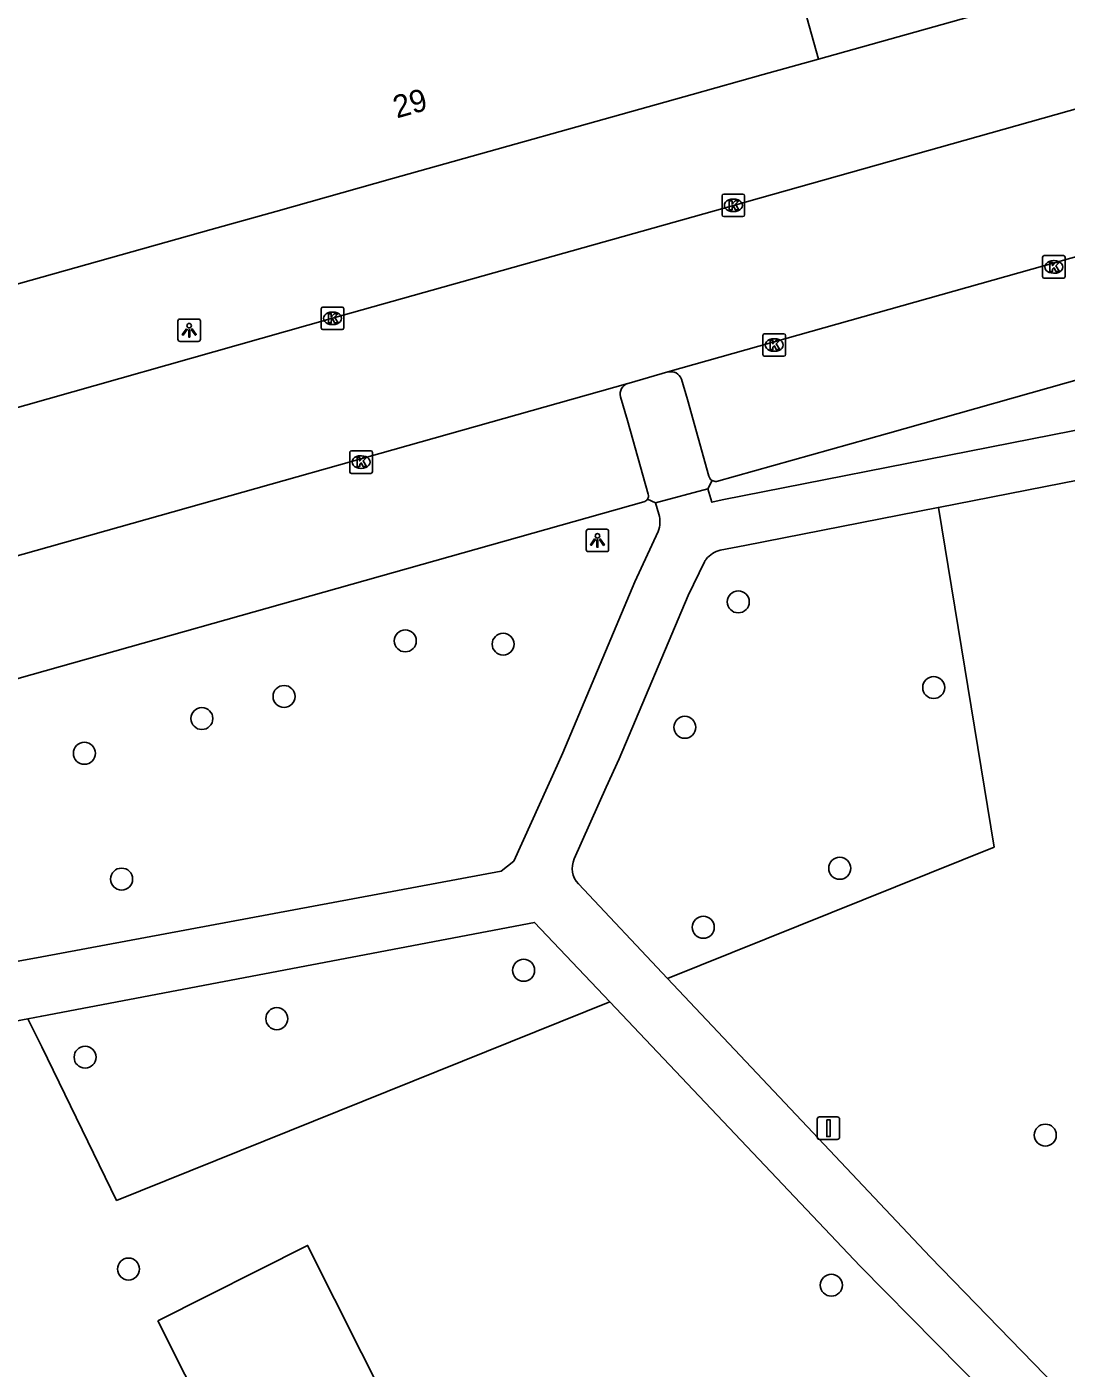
# Model space of a CAD drawing. Extents: x 159689 to 160786, y 387323 to 388339.
# Drawn here: x 159999.3 to 160045.5, y 387956.4 to 388016 of the extents above; entities that cross this region are included whole.
import ezdxf

# ---------------------------------------------------------------- set-up
doc = ezdxf.new("R2010")
doc.units = 0
for name, color, linetype in [('IMGEO_Boom', 7, 'Continuous'), ('IMGEO_Groenvoorziening', 7, 'Continuous'), ('IMGEO_Kolk', 7, 'Continuous'), ('IMGEO_Lichtpunt', 7, 'Continuous'), ('IMGEO_Pand', 7, 'Continuous'), ('IMGEO_Pand_nummerreeks', 7, 'Continuous'), ('IMGEO_Parkeervlak_open', 7, 'Continuous'), ('IMGEO_Rijbaan_lokaal_gesloten', 7, 'Continuous'), ('IMGEO_Verkeersbordpaal', 7, 'Continuous'), ('IMGEO_Voetpad_halfverhard', 7, 'Continuous'), ('IMGEO_Voetpad_open', 7, 'Continuous')]:
    doc.layers.add(name, color=color, linetype=linetype)

msp = doc.modelspace()

# ---------------------------------------------------------------- linework, layer by layer
at = {"layer": 'IMGEO_Boom'}
for centre in [(160030.942, 387990.46), (160016.15, 387988.728), (160020.498, 387988.581), (160039.623, 387986.656), (160010.766, 387986.259), (160007.115, 387985.28), (160028.569, 387984.89), (160001.897, 387983.735), (160035.452, 387978.63), (160003.548, 387978.149), (160029.39, 387976.011), (160021.408, 387974.1), (160010.444, 387971.953), (160001.929, 387970.243), (160044.581, 387966.782), (160003.856, 387960.834), (160035.077, 387960.119)]:
    msp.add_circle(centre, 0.489, dxfattribs=at)
at = {"layer": 'IMGEO_Groenvoorziening'}
for points in [[(160039.832, 387994.651), (160042.304, 387979.574), (160027.804, 387973.736)], [(160025.236, 387972.702), (160003.326, 387963.881), (160000, 387970.7), (159999.39, 387971.951)], [(160005.154, 387958.535), (160011.808, 387961.884), (160015.404, 387954.738), (160008.75, 387951.389), (160005.154, 387958.535)]]:
    msp.add_lwpolyline(points, dxfattribs=at)
at = {"layer": 'IMGEO_Kolk'}
for p, q in [((160030.224, 388007.639), (160030.224, 388008.491)), ((160030.299, 388008.565), (160031.151, 388008.565)), ((160031.225, 388008.491), (160031.225, 388007.639)), ((160030.712, 388008.345), (160030.737, 388008.345)), ((160031.151, 388007.565), (160030.299, 388007.565)), ((160030.735, 388007.785), (160030.71, 388007.785)), ((160044.46, 388004.906), (160044.46, 388005.758)), ((160044.535, 388005.832), (160045.387, 388005.832)), ((160044.948, 388005.612), (160044.973, 388005.612)), ((160045.461, 388005.758), (160045.461, 388004.906)), ((160044.971, 388005.052), (160044.946, 388005.052)), ((160045.387, 388004.832), (160044.535, 388004.832)), ((160012.419, 388002.623), (160012.419, 388003.475)), ((160012.494, 388003.549), (160013.346, 388003.549)), ((160012.907, 388003.329), (160012.932, 388003.329)), ((160013.42, 388003.475), (160013.42, 388002.623)), ((160013.346, 388002.549), (160012.494, 388002.549)), ((160012.93, 388002.769), (160012.905, 388002.769)), ((160032.04, 388001.439), (160032.04, 388002.291)), ((160032.115, 388002.365), (160032.967, 388002.365)), ((160032.528, 388002.145), (160032.553, 388002.145)), ((160033.041, 388002.291), (160033.041, 388001.439)), ((160032.967, 388001.365), (160032.115, 388001.365)), ((160032.551, 388001.585), (160032.526, 388001.585)), ((160013.762, 387997.166), (160014.614, 387997.166)), ((160013.687, 387996.24), (160013.687, 387997.092)), ((160014.175, 387996.946), (160014.2, 387996.946)), ((160014.688, 387997.092), (160014.688, 387996.24)), ((160014.614, 387996.166), (160013.762, 387996.166)), ((160014.198, 387996.386), (160014.173, 387996.386))]:
    msp.add_line(p, q, dxfattribs=at)
for points in [[(160030.224, 388007.639), (160030.224, 388008.491)], [(160030.299, 388008.565), (160031.151, 388008.565)], [(160031.225, 388008.491), (160031.225, 388007.639)], [(160030.545, 388008.265), (160030.668, 388008.265), (160030.668, 388008.114), (160030.798, 388008.265), (160030.962, 388008.265), (160030.816, 388008.114), (160030.969, 388007.865), (160030.817, 388007.865), (160030.732, 388008.029), (160030.668, 388007.962), (160030.668, 388007.865), (160030.545, 388007.865), (160030.545, 388008.265)], [(160031.151, 388007.565), (160030.299, 388007.565)], [(160044.46, 388004.906), (160044.46, 388005.758)], [(160044.535, 388005.832), (160045.387, 388005.832)], [(160044.781, 388005.532), (160044.904, 388005.532), (160044.904, 388005.381), (160045.034, 388005.532), (160045.198, 388005.532), (160045.052, 388005.381), (160045.205, 388005.132), (160045.053, 388005.132), (160044.968, 388005.296), (160044.904, 388005.229), (160044.904, 388005.132), (160044.781, 388005.132), (160044.781, 388005.532)], [(160045.461, 388005.758), (160045.461, 388004.906)], [(160045.387, 388004.832), (160044.535, 388004.832)], [(160012.419, 388002.623), (160012.419, 388003.475)], [(160012.494, 388003.549), (160013.346, 388003.549)], [(160012.74, 388003.249), (160012.863, 388003.249), (160012.863, 388003.098), (160012.993, 388003.249), (160013.157, 388003.249), (160013.011, 388003.098), (160013.164, 388002.849), (160013.012, 388002.849), (160012.927, 388003.013), (160012.863, 388002.946), (160012.863, 388002.849), (160012.74, 388002.849), (160012.74, 388003.249)], [(160013.42, 388003.475), (160013.42, 388002.623)], [(160013.346, 388002.549), (160012.494, 388002.549)], [(160032.04, 388001.439), (160032.04, 388002.291)], [(160032.115, 388002.365), (160032.967, 388002.365)], [(160032.361, 388002.065), (160032.484, 388002.065), (160032.484, 388001.914), (160032.614, 388002.065), (160032.778, 388002.065), (160032.632, 388001.914), (160032.785, 388001.665), (160032.633, 388001.665), (160032.548, 388001.829), (160032.484, 388001.762), (160032.484, 388001.665), (160032.361, 388001.665), (160032.361, 388002.065)], [(160033.041, 388002.291), (160033.041, 388001.439)], [(160032.967, 388001.365), (160032.115, 388001.365)], [(160013.762, 387997.166), (160014.614, 387997.166)], [(160013.687, 387996.24), (160013.687, 387997.092)], [(160014.008, 387996.866), (160014.131, 387996.866), (160014.131, 387996.715), (160014.261, 387996.866), (160014.425, 387996.866), (160014.279, 387996.715), (160014.432, 387996.466), (160014.28, 387996.466), (160014.195, 387996.63), (160014.131, 387996.563), (160014.131, 387996.466), (160014.008, 387996.466), (160014.008, 387996.866)], [(160014.688, 387997.092), (160014.688, 387996.24)], [(160014.614, 387996.166), (160013.762, 387996.166)]]:
    msp.add_lwpolyline(points, dxfattribs=at)
for centre, start, end in [((160030.301, 388008.489), 91.55205, 178.44795), ((160030.301, 388008.489), 91.55205, 178.44795), ((160031.149, 388008.489), 1.55205, 88.44795), ((160031.149, 388008.489), 1.55205, 88.44795), ((160030.301, 388007.641), 181.55205, 268.44795), ((160030.301, 388007.641), 181.55205, 268.44795), ((160031.149, 388007.641), 271.55205, 358.44795), ((160031.149, 388007.641), 271.55205, 358.44795), ((160044.537, 388005.756), 91.55205, 178.44795), ((160044.537, 388005.756), 91.55205, 178.44795), ((160045.385, 388005.756), 1.55205, 88.44795), ((160045.385, 388005.756), 1.55205, 88.44795), ((160044.537, 388004.908), 181.55205, 268.44795), ((160044.537, 388004.908), 181.55205, 268.44795), ((160045.385, 388004.908), 271.55205, 358.44795), ((160045.385, 388004.908), 271.55205, 358.44795), ((160012.496, 388003.473), 91.55205, 178.44795), ((160012.496, 388003.473), 91.55205, 178.44795), ((160013.344, 388003.473), 1.55205, 88.44795), ((160013.344, 388003.473), 1.55205, 88.44795), ((160012.496, 388002.625), 181.55205, 268.44795), ((160012.496, 388002.625), 181.55205, 268.44795), ((160013.344, 388002.625), 271.55205, 358.44795), ((160013.344, 388002.625), 271.55205, 358.44795), ((160032.117, 388002.289), 91.55205, 178.44795), ((160032.117, 388002.289), 91.55205, 178.44795), ((160032.965, 388002.289), 1.55205, 88.44795), ((160032.965, 388002.289), 1.55205, 88.44795), ((160032.117, 388001.441), 181.55205, 268.44795), ((160032.117, 388001.441), 181.55205, 268.44795), ((160032.965, 388001.441), 271.55205, 358.44795), ((160032.965, 388001.441), 271.55205, 358.44795), ((160013.764, 387997.09), 91.55205, 178.44795), ((160013.764, 387997.09), 91.55205, 178.44795), ((160014.612, 387997.09), 1.55205, 88.44795), ((160014.612, 387997.09), 1.55205, 88.44795), ((160013.764, 387996.242), 181.55205, 268.44795), ((160013.764, 387996.242), 181.55205, 268.44795), ((160014.612, 387996.242), 271.55205, 358.44795), ((160014.612, 387996.242), 271.55205, 358.44795)]:
    msp.add_arc(centre, 0.0765, start, end, dxfattribs=at)
for centre, major_axis, ratio, start_param, end_param in [((160030.711, 388008.065), (-0.387, 0.002), 0.722429, 4.712389, 7.853982), ((160030.736, 388008.065), (-0.39, 0.002), 0.717154, 1.570796, 4.712389), ((160044.947, 388005.332), (-0.387, 0.002), 0.722429, 4.712389, 7.853982), ((160044.972, 388005.332), (-0.39, 0.002), 0.717154, 1.570796, 4.712389), ((160012.906, 388003.049), (-0.387, 0.002), 0.722429, 4.712389, 7.853982), ((160012.931, 388003.049), (-0.39, 0.002), 0.717154, 1.570796, 4.712389), ((160032.527, 388001.865), (-0.387, 0.002), 0.722429, 4.712389, 7.853982), ((160032.552, 388001.865), (-0.39, 0.002), 0.717154, 1.570796, 4.712389), ((160014.174, 387996.666), (-0.387, 0.002), 0.722429, 4.712389, 7.853982), ((160014.199, 387996.666), (-0.39, 0.002), 0.717154, 1.570796, 4.712389)]:
    msp.add_ellipse(centre, major_axis=major_axis, ratio=ratio, start_param=start_param, end_param=end_param, dxfattribs=at)
at = {"layer": 'IMGEO_Lichtpunt'}
for p, q in [((160006.053, 388002.924), (160006.053, 388002.117)), ((160006.053, 388002.924), (160006.053, 388002.117)), ((160006.955, 388003.019), (160006.147, 388003.019)), ((160006.955, 388003.019), (160006.147, 388003.019)), ((160007.049, 388002.117), (160007.049, 388002.924)), ((160007.049, 388002.117), (160007.049, 388002.924)), ((160006.147, 388002.023), (160006.955, 388002.023)), ((160006.147, 388002.023), (160006.955, 388002.023)), ((160024.188, 387993.591), (160024.188, 387992.784)), ((160024.188, 387993.591), (160024.188, 387992.784)), ((160025.09, 387993.686), (160024.282, 387993.686)), ((160025.09, 387993.686), (160024.282, 387993.686)), ((160025.184, 387992.784), (160025.184, 387993.591)), ((160025.184, 387992.784), (160025.184, 387993.591)), ((160024.282, 387992.69), (160025.09, 387992.69)), ((160024.282, 387992.69), (160025.09, 387992.69))]:
    msp.add_line(p, q, dxfattribs=at)
for points in [[(160006.427, 388002.588), (160006.466, 388002.56), (160006.278, 388002.298), (160006.24, 388002.325), (160006.427, 388002.588)], [(160006.529, 388002.54), (160006.576, 388002.54), (160006.576, 388002.218), (160006.529, 388002.218), (160006.529, 388002.54)], [(160006.639, 388002.56), (160006.677, 388002.587), (160006.864, 388002.325), (160006.825, 388002.297), (160006.639, 388002.56)], [(160024.562, 387993.255), (160024.601, 387993.227), (160024.413, 387992.965), (160024.375, 387992.992), (160024.562, 387993.255)], [(160024.664, 387993.207), (160024.711, 387993.207), (160024.711, 387992.885), (160024.664, 387992.885), (160024.664, 387993.207)], [(160024.774, 387993.227), (160024.812, 387993.254), (160024.999, 387992.992), (160024.96, 387992.964), (160024.774, 387993.227)]]:
    msp.add_lwpolyline(points, dxfattribs=at)
for centre in [(160006.552, 388002.722), (160024.687, 387993.389)]:
    msp.add_circle(centre, 0.0994, dxfattribs=at)
for centre, start, end in [((160006.147, 388002.924), 90, 180), ((160006.147, 388002.924), 90, 180), ((160006.955, 388002.924), 0, 90), ((160006.955, 388002.924), 0, 90), ((160006.147, 388002.117), 180, 270), ((160006.147, 388002.117), 180, 270), ((160006.955, 388002.117), 270, 0), ((160006.955, 388002.117), 270, 360), ((160024.282, 387993.591), 90, 180), ((160024.282, 387993.591), 90, 180), ((160025.09, 387993.591), 0, 90), ((160025.09, 387993.591), 0, 90), ((160024.282, 387992.784), 180, 270), ((160024.282, 387992.784), 180, 270), ((160025.09, 387992.784), 270, 0), ((160025.09, 387992.784), 270, 360)]:
    msp.add_arc(centre, 0.0946, start, end, dxfattribs=at)
at = {"layer": 'IMGEO_Pand'}
for points in [[(160015.616, 388082.027), (160034.502, 388014.561)], [(160034.502, 388014.561), (160045.121, 388017.541), (160048.413, 388018.465), (160072.4, 388025.196), (160074.223, 388025.708)], [(160034.502, 388014.561), (160032.05, 388013.873), (160028.888, 388012.985), (160015.583, 388009.251), (160010.404, 388007.798), (160007.521, 388006.989), (160000, 388004.875), (159990.726, 388002.268), (159982.685, 388000), (159980.963, 387999.514)]]:
    msp.add_lwpolyline(points, dxfattribs=at)
at = {"layer": 'IMGEO_Parkeervlak_open'}
msp.add_lwpolyline([(160047.092, 388000.622), (160037.571, 387997.938), (160029.97, 387995.811)], dxfattribs=at)
msp.add_arc((160029.926, 387996.101), 0.293, 239.62614, 278.55854, dxfattribs=at)
at = {"layer": 'IMGEO_Rijbaan_lokaal_gesloten'}
for points in [[(159849.42, 387956.928), (159867.201, 387961.954), (159885.981, 387967.286), (159904.721, 387972.567), (159921.263, 387977.213), (159939.339, 387982.319), (159960.046, 387988.14), (159976.848, 387992.866), (159996.101, 387998.287), (160012.92, 388003.049), (160030.725, 388008.065), (160048.532, 388013.083), (160082.159, 388022.551)], [(160027.821, 388000.667), (160046.868, 388006.04)], [(159938.528, 387975.474), (159941.956, 387976.446), (159997.91, 387992.22), (160026.043, 388000.161)], [(160027.821, 388000.667), (160026.098, 388000.177), (160026.043, 388000.161)]]:
    msp.add_lwpolyline(points, dxfattribs=at)
at = {"layer": 'IMGEO_Verkeersbordpaal'}
for p, q in [((160034.451, 387966.691), (160034.451, 387967.491)), ((160034.451, 387967.491), (160034.451, 387966.691)), ((160034.551, 387967.591), (160035.341, 387967.591)), ((160035.341, 387967.591), (160034.551, 387967.591)), ((160035.441, 387967.491), (160035.441, 387966.691)), ((160035.441, 387966.691), (160035.441, 387967.491)), ((160035.341, 387966.591), (160034.551, 387966.591)), ((160034.551, 387966.591), (160035.341, 387966.591))]:
    msp.add_line(p, q, dxfattribs=at)
msp.add_lwpolyline([(160034.871, 387967.466), (160035.021, 387967.466), (160035.021, 387966.716), (160034.871, 387966.716), (160034.871, 387967.466)], dxfattribs=at)
for centre, start, end in [((160034.551, 387967.491), 90, 180), ((160034.551, 387967.491), 90, 180), ((160035.341, 387967.491), 0, 90), ((160035.341, 387967.491), 360, 90), ((160034.551, 387966.691), 180, 270), ((160034.551, 387966.691), 180, 270), ((160035.341, 387966.691), 270, 0), ((160035.341, 387966.691), 270, 0)]:
    msp.add_arc(centre, 0.1, start, end, dxfattribs=at)
at = {"layer": 'IMGEO_Voetpad_halfverhard'}
for points in [[(160054.004, 387999.665), (160030.23, 387994.991), (160029.775, 387994.884), (160029.587, 387995.473)], [(160039.832, 387994.651), (160054.706, 387997.566)], [(160027.27, 387994.854), (160027.411, 387994.348)], [(160030.14, 387992.755), (160031.235, 387992.966), (160039.827, 387994.65), (160039.832, 387994.651)], [(160027.378, 387993.584), (160026.344, 387991.352), (160023.143, 387983.751), (160022.891, 387983.193), (160020.967, 387978.944), (160020.409, 387978.508), (160000, 387974.703), (159998.948, 387974.507)], [(160023.654, 387979.05), (160025.081, 387982.235), (160025.645, 387983.494), (160028.714, 387990.739), (160029.437, 387992.231)], [(160027.804, 387973.736), (160023.843, 387977.934)], [(159999.39, 387971.951), (160000, 387972.067), (160021.895, 387976.23), (160025.236, 387972.702)], [(160045.579, 387955.091), (160039.464, 387961.379), (160027.804, 387973.736)], [(160025.236, 387972.702), (160036.357, 387960.96), (160043.077, 387954.15)], [(159951.143, 387946.514), (159968.592, 387956.94), (159991.972, 387970.541), (159999.39, 387971.951)]]:
    msp.add_lwpolyline(points, dxfattribs=at)
for centre, radius, start, end in [((160026.395, 387994.009), 1.071, 336.61858, 18.43485), ((160030.393, 387991.684), 1.1, 103.27302, 142.56041), ((160030.284, 387991.75), 0.974, 141.76813, 150.41932), ((160024.588, 387978.634), 1.022, 155.99211, 223.23212)]:
    msp.add_arc(centre, radius, start, end, dxfattribs=at)
at = {"layer": 'IMGEO_Voetpad_open'}
for points in [[(160029.641, 387996.037), (160028.691, 387999.439), (160028.42, 388000.355)], [(160025.706, 387999.568), (160026.021, 387998.509), (160026.947, 387995.24)], [(160029.587, 387995.473), (160027.27, 387994.854)], [(160029.778, 387995.848), (160029.587, 387995.473)], [(159941.119, 387970.746), (159987.186, 387983.737), (160026.743, 387994.896)], [(160026.913, 387995.022), (160027.27, 387994.854)]]:
    msp.add_lwpolyline(points, dxfattribs=at)
for centre, radius, start, end in [((160026.208, 387999.675), 0.514, 108.79093, 191.99021), ((160027.943, 388000.169), 0.512, 21.23841, 103.73445), ((160029.927, 387996.1), 0.292, 192.41672, 239.45757), ((160026.667, 387995.176), 0.29, 285.13633, 327.95361), ((160026.67, 387995.172), 0.285, 328.37942, 13.89133)]:
    msp.add_arc(centre, radius, start, end, dxfattribs=at)

# ---------------------------------------------------------------- texts
at = {"layer": 'IMGEO_Pand_nummerreeks'}
msp.add_text('29', height=1, rotation=15.68185, dxfattribs=at).set_placement((160015.774, 388011.92))

doc.saveas('drawing.dxf')
